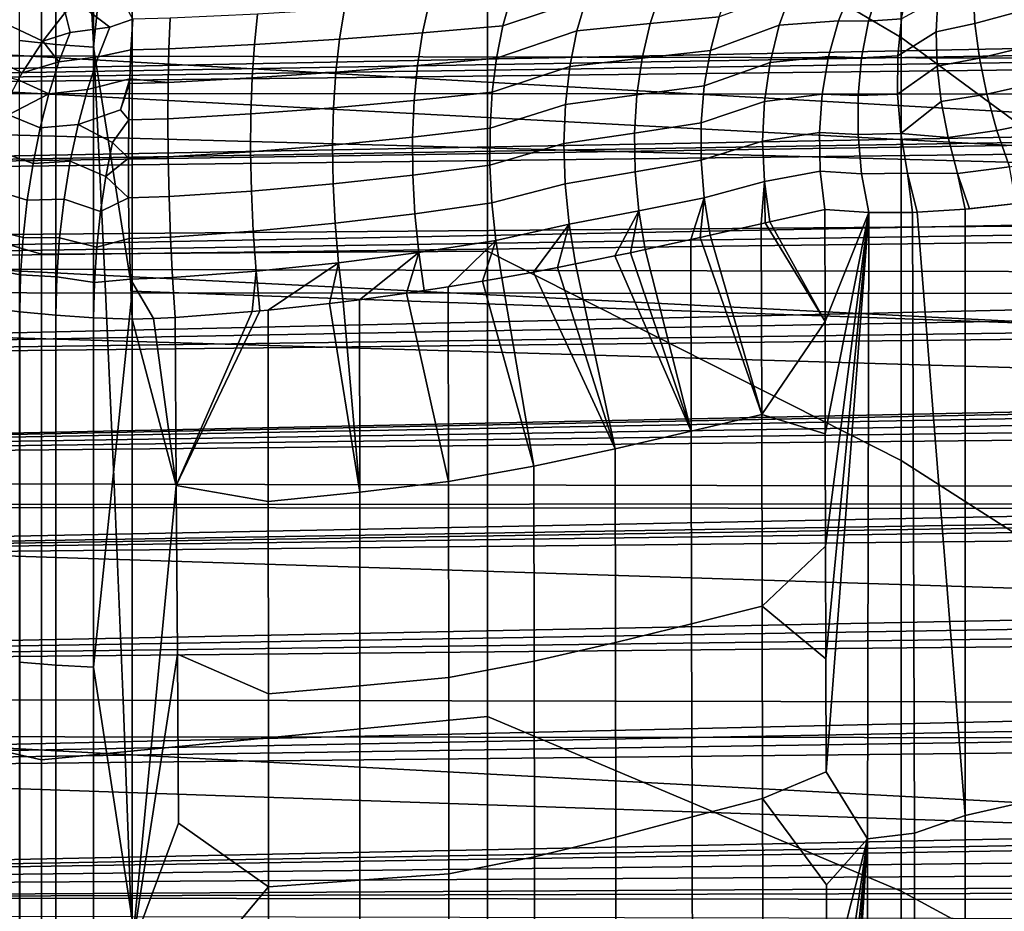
# Model space of a CAD drawing. Header units: metres. Extents: x -23 to 242, y -40 to 23.
# Tile 274 of 450: x 62.93 to 64.47, y 3.45 to 4.84. Entities that reach past the tile are written whole.
import ezdxf

# ---------------------------------------------------------------- set-up
doc = ezdxf.new("R2010")
doc.units = ezdxf.units.M
doc.layers.add('solid_10171013', color=7, linetype='CONTINUOUS')

msp = doc.modelspace()

# ---------------------------------------------------------------- linework, layer by layer
at = {"layer": 'solid_10171013'}
for points in [[(75.555367, 0.669542, 87.244743), (60.5, 0.566861, 87.486641), (60.5, 6.08989, 89.831032), (75.555367, 6.192572, 89.589127)], [(64.304695, 5.45788, 108.441086), (63.658279, 5.890902, 109.423515), (63.658279, 5.19149, 109.720001), (64.304695, 4.810846, 108.716125)], [(62.927589, 4.805931, 114.828209), (62.927589, 5.763433, 114.550011), (62.984047, 5.75632, 114.527733), (62.984047, 4.799998, 114.80558)], [(62.984047, 4.799998, 114.80558), (62.984047, 5.75632, 114.527733), (63.042934, 5.751354, 114.512184), (63.042934, 4.795857, 114.789795)], [(63.042934, 4.795857, 114.789795), (63.042934, 5.751354, 114.512184), (63.103245, 5.383677, 114.616074)], [(61.950001, 4.495093, 116.039619), (79.371819, 4.638237, 116.006134), (79.348846, 5.650169, 115.737411), (61.950001, 5.509885, 115.778069)], [(62.96183, 5.24938, 110.812286), (62.216911, 5.512478, 111.788849), (62.216911, 4.688727, 112.061241), (62.96183, 4.472396, 111.073784)], [(64.899643, 4.372197, 107.703476), (64.899643, 4.963313, 107.45443), (64.304695, 5.45788, 108.441086), (64.304695, 4.810846, 108.716125)], [(63.042934, 4.795857, 114.789795), (63.103245, 5.383677, 114.616074), (63.103245, 4.41459, 114.876274)], [(63.103245, 5.383677, 114.616074), (76.03054, 4.867699, 113.588341), (76.047722, 3.95099, 113.821724), (63.103245, 4.41459, 114.876274)], [(63.658279, 5.19149, 109.720001), (62.96183, 5.24938, 110.812286), (62.96183, 4.472396, 111.073784), (63.658279, 4.477226, 109.978661)], [(64.304695, 4.810846, 108.716125), (63.658279, 5.19149, 109.720001), (63.658279, 4.477226, 109.978661), (64.304695, 4.150016, 108.956139)], [(60.19136, 5.119451, 248.522385), (63.026211, 5.113017, 249.113358), (63.043808, 4.781672, 249.010605), (60.208836, 4.788278, 248.417862)], [(63.026211, 5.113017, 249.113358), (65.850571, 5.107436, 249.703018), (65.868195, 4.775899, 249.60199), (63.043808, 4.781672, 249.010605)], [(61.759327, 5.099345, 277.021484), (61.749928, 4.080781, 277.096344), (65.697533, 4.082903, 277.829285), (65.707359, 5.102013, 277.755066)], [(66.226486, 4.721777, 102.624214), (60.5, 4.724248, 102.621094), (60.5, 5.00983, 102.237938), (66.244896, 4.86823, 102.434761)], [(73.593483, 4.974701, 101.736023), (73.635147, 5.005894, 101.690506), (60.5, 4.841497, 101.52301), (60.5, 4.714332, 101.711571)], [(73.545654, 4.938144, 101.788383), (73.593483, 4.974701, 101.736023), (60.5, 4.714332, 101.711571)], [(73.498856, 4.901595, 101.839706), (73.545654, 4.938144, 101.788383), (60.5, 4.714332, 101.711571)], [(62.803074, 4.937073, 77.75148), (62.767052, 4.898238, 77.780525), (62.963654, 4.805188, 77.967377), (62.998898, 4.849751, 77.938461)], [(73.450569, 4.863035, 101.892792), (73.498856, 4.901595, 101.839706), (60.5, 4.714332, 101.711571)], [(61.965309, 4.897624, 77.057373), (79.520798, 4.860824, 77.048141), (79.512314, 3.839415, 76.821045), (61.953896, 4.838088, 77.042473)], [(62.767052, 4.898238, 77.780525), (62.733154, 4.854439, 77.804665), (62.931404, 4.755427, 77.990799), (62.963654, 4.805188, 77.967377)], [(63.929184, 4.883095, 78.323494), (63.912411, 4.832616, 78.353951), (64.020432, 4.84329, 78.445984), (64.038666, 4.892573, 78.418938)], [(64.269943, 4.890221, 78.699753), (64.253654, 4.836361, 78.725143), (64.305038, 4.840232, 78.780701), (64.316269, 4.894827, 78.750816)], [(64.417145, 4.884553, 78.863411), (64.419838, 4.832654, 78.894402), (64.482918, 4.850029, 78.936981), (64.474739, 4.902269, 78.90332)], [(63.813068, 4.872561, 78.238777), (63.798054, 4.82103, 78.2724), (63.912411, 4.832616, 78.353951), (63.929184, 4.883095, 78.323494)], [(64.0065, 4.790557, 78.46875), (64.114189, 4.830032, 78.556938), (64.133972, 4.884758, 78.532425), (64.020432, 4.84329, 78.445984)], [(64.133972, 4.884758, 78.532425), (64.114189, 4.830032, 78.556938), (64.206871, 4.837028, 78.665939), (64.227753, 4.89002, 78.64534)], [(64.227753, 4.89002, 78.64534), (64.206871, 4.837028, 78.665939), (64.253654, 4.836361, 78.725143), (64.269943, 4.890221, 78.699753)], [(64.361649, 4.871259, 78.818703), (64.359108, 4.819823, 78.846626), (64.419838, 4.832654, 78.894402), (64.417145, 4.884553, 78.863411)], [(73.400833, 4.82246, 101.947517), (73.450569, 4.863035, 101.892792), (60.5, 4.714332, 101.711571), (60.5, 4.580642, 101.895554)], [(63.025162, 4.860028, 77.93766), (63.068542, 4.826835, 77.986259), (63.104202, 4.839252, 77.980186), (63.088676, 4.868134, 77.946114)], [(63.434998, 4.855487, 78.043465), (63.427082, 4.80829, 78.082794), (63.556744, 4.818137, 78.129829), (63.567253, 4.864899, 78.092522)], [(63.567253, 4.864899, 78.092522), (63.556744, 4.818137, 78.129829), (63.682362, 4.828992, 78.189362), (63.695164, 4.875184, 78.154495)], [(63.672546, 4.778785, 78.219299), (63.798054, 4.82103, 78.2724), (63.813068, 4.872561, 78.238777), (63.682362, 4.828992, 78.189362)], [(63.695164, 4.875184, 78.154495), (63.682362, 4.828992, 78.189362), (63.813068, 4.872561, 78.238777)], [(64.299164, 4.782396, 78.805611), (64.359108, 4.819823, 78.846626), (64.361649, 4.871259, 78.818703), (64.305038, 4.840232, 78.780701)], [(62.733154, 4.854439, 77.804665), (62.701881, 4.806318, 77.82354), (62.925308, 4.744846, 77.99482), (62.931404, 4.755427, 77.990799)], [(62.998898, 4.849751, 77.938461), (62.963654, 4.805188, 77.967377), (63.006256, 4.818631, 77.974731)], [(62.998898, 4.849751, 77.938461), (63.006256, 4.818631, 77.974731), (63.068542, 4.826835, 77.986259), (63.025162, 4.860028, 77.93766)], [(63.294289, 4.799874, 78.048729), (63.299351, 4.847374, 78.007874), (63.162514, 4.840938, 77.986305), (63.16048, 4.793261, 78.028137)], [(63.299351, 4.847374, 78.007874), (63.294289, 4.799874, 78.048729), (63.427082, 4.80829, 78.082794), (63.434998, 4.855487, 78.043465)], [(64.419838, 4.832654, 78.894402), (64.426987, 4.778341, 78.92009), (64.495583, 4.795256, 78.964699), (64.482918, 4.850029, 78.936981)], [(61.953896, 4.838088, 77.042473), (79.512314, 3.839415, 76.821045), (61.950001, 4.776998, 77.027382)], [(63.050003, 4.780403, 78.021225), (63.10141, 4.791536, 78.022041), (63.104202, 4.839252, 77.980186), (63.068542, 4.826835, 77.986259)], [(63.162514, 4.840938, 77.986305), (63.104202, 4.839252, 77.980186), (63.10141, 4.791536, 78.022041), (63.16048, 4.793261, 78.028137)], [(63.798054, 4.82103, 78.2724), (63.78706, 4.765329, 78.300476), (63.899857, 4.77833, 78.379494), (63.912411, 4.832616, 78.353951)], [(63.912411, 4.832616, 78.353951), (63.899857, 4.77833, 78.379494), (64.0065, 4.790557, 78.46875), (64.020432, 4.84329, 78.445984)], [(63.997066, 4.735111, 78.4869), (64.099815, 4.771822, 78.576752), (64.114189, 4.830032, 78.556938), (64.0065, 4.790557, 78.46875)], [(64.114189, 4.830032, 78.556938), (64.099815, 4.771822, 78.576752), (64.191277, 4.780902, 78.682541), (64.206871, 4.837028, 78.665939)], [(64.206871, 4.837028, 78.665939), (64.191277, 4.780902, 78.682541), (64.242668, 4.779334, 78.746078), (64.253654, 4.836361, 78.725143)], [(64.253654, 4.836361, 78.725143), (64.242668, 4.779334, 78.746078), (64.299164, 4.782396, 78.805611), (64.305038, 4.840232, 78.780701)], [(64.359108, 4.819823, 78.846626), (64.360985, 4.766066, 78.869835), (64.426987, 4.778341, 78.92009), (64.419838, 4.832654, 78.894402)], [(73.366539, 4.793942, 101.985306), (73.400833, 4.82246, 101.947517), (60.5, 4.580642, 101.895554)], [(62.963654, 4.805188, 77.967377), (62.988907, 4.772674, 78.006859), (63.006256, 4.818631, 77.974731)], [(62.988907, 4.772674, 78.006859), (63.050003, 4.780403, 78.021225), (63.068542, 4.826835, 77.986259), (63.006256, 4.818631, 77.974731)], [(63.427082, 4.80829, 78.082794), (63.421276, 4.756532, 78.116325), (63.54884, 4.767069, 78.161743), (63.556744, 4.818137, 78.129829)], [(63.556744, 4.818137, 78.129829), (63.54884, 4.767069, 78.161743), (63.672546, 4.778785, 78.219299), (63.682362, 4.828992, 78.189362)], [(63.665859, 4.725268, 78.243881), (63.78706, 4.765329, 78.300476), (63.798054, 4.82103, 78.2724), (63.672546, 4.778785, 78.219299)], [(64.298744, 4.722243, 78.825134), (64.360985, 4.766066, 78.869835), (64.359108, 4.819823, 78.846626), (64.299164, 4.782396, 78.805611)], [(62.927593, 3.835119, 115.055649), (62.927589, 4.805931, 114.828209), (62.984047, 4.799998, 114.80558), (62.984051, 3.830385, 115.032745)], [(62.963654, 4.805188, 77.967377), (62.931404, 4.755427, 77.990799), (62.988907, 4.772674, 78.006859)], [(62.984051, 3.830385, 115.032745), (62.984047, 4.799998, 114.80558), (63.042934, 4.795857, 114.789795), (63.042938, 3.827081, 115.016754)], [(63.290749, 4.747608, 78.083473), (63.294289, 4.799874, 78.048729), (63.16048, 4.793261, 78.028137), (63.159306, 4.740677, 78.063637)], [(63.294289, 4.799874, 78.048729), (63.290749, 4.747608, 78.083473), (63.421276, 4.756532, 78.116325), (63.427082, 4.80829, 78.082794)], [(64.899643, 3.768644, 107.920647), (64.899643, 4.372197, 107.703476), (64.304695, 4.810846, 108.716125), (64.304695, 4.150016, 108.956139)], [(60.208836, 4.788278, 248.417862), (63.043808, 4.781672, 249.010605), (63.060184, 4.448209, 248.914948), (60.225101, 4.454907, 248.320526)], [(73.349525, 4.77962, 102.004074), (73.366539, 4.793942, 101.985306), (60.5, 4.580642, 101.895554)], [(63.033333, 4.729533, 78.050499), (63.099556, 4.746136, 78.053207), (63.10141, 4.791536, 78.022041), (63.050003, 4.780403, 78.021225)], [(63.042938, 3.827081, 115.016754), (63.042934, 4.795857, 114.789795), (63.103245, 4.41459, 114.876274)], [(63.159306, 4.740677, 78.063637), (63.16048, 4.793261, 78.028137), (63.10141, 4.791536, 78.022041), (63.099556, 4.746136, 78.053207)], [(63.899857, 4.77833, 78.379494), (63.891716, 4.721051, 78.399742), (63.997066, 4.735111, 78.4869), (64.0065, 4.790557, 78.46875)], [(64.426987, 4.778341, 78.92009), (64.438469, 4.722412, 78.940109), (64.51252, 4.738811, 78.986053), (64.495583, 4.795256, 78.964699)], [(73.296623, 4.734422, 102.062454), (73.349525, 4.77962, 102.004074), (60.5, 4.580642, 101.895554)], [(79.501579, 2.807441, 76.647522), (61.950001, 3.752233, 76.804237), (61.950001, 4.776998, 77.027382), (79.512314, 3.839415, 76.821045)], [(62.931404, 4.755427, 77.990799), (62.925308, 4.744846, 77.99482), (62.973354, 4.722791, 78.0336), (62.988907, 4.772674, 78.006859)], [(62.973354, 4.722791, 78.0336), (63.033333, 4.729533, 78.050499), (63.050003, 4.780403, 78.021225), (62.988907, 4.772674, 78.006859)], [(63.043808, 4.781672, 249.010605), (65.868195, 4.775899, 249.60199), (65.884605, 4.442318, 249.50795), (63.060184, 4.448209, 248.914948)], [(63.54884, 4.767069, 78.161743), (63.543655, 4.712447, 78.18779), (63.665859, 4.725268, 78.243881), (63.672546, 4.778785, 78.219299)], [(63.78706, 4.765329, 78.300476), (63.780262, 4.706353, 78.322548), (63.891716, 4.721051, 78.399742), (63.899857, 4.77833, 78.379494)], [(63.992264, 4.677727, 78.500198), (64.09108, 4.711054, 78.591537), (64.099815, 4.771822, 78.576752), (63.997066, 4.735111, 78.4869)], [(64.099815, 4.771822, 78.576752), (64.09108, 4.711054, 78.591537), (64.181213, 4.722467, 78.694901), (64.191277, 4.780902, 78.682541)], [(64.191277, 4.780902, 78.682541), (64.181213, 4.722467, 78.694901), (64.237167, 4.720007, 78.76223), (64.242668, 4.779334, 78.746078)], [(64.242668, 4.779334, 78.746078), (64.237167, 4.720007, 78.76223), (64.298744, 4.722243, 78.825134), (64.299164, 4.782396, 78.805611)], [(64.360985, 4.766066, 78.869835), (64.367249, 4.710727, 78.888), (64.438469, 4.722412, 78.940109), (64.426987, 4.778341, 78.92009)], [(63.290749, 4.747608, 78.083473), (63.288784, 4.691401, 78.111549), (63.417675, 4.701005, 78.143539), (63.421276, 4.756532, 78.116325)], [(63.421276, 4.756532, 78.116325), (63.417675, 4.701005, 78.143539), (63.543655, 4.712447, 78.18779), (63.54884, 4.767069, 78.161743)], [(63.662392, 4.669192, 78.262764), (63.780262, 4.706353, 78.322548), (63.78706, 4.765329, 78.300476), (63.665859, 4.725268, 78.243881)], [(64.30378, 4.660737, 78.838982), (64.367249, 4.710727, 78.888), (64.360985, 4.766066, 78.869835), (64.298744, 4.722243, 78.825134)], [(62.90266, 4.701275, 78.008354), (62.910366, 4.690135, 78.019218), (62.973354, 4.722791, 78.0336), (62.925308, 4.744846, 77.99482)], [(63.01878, 4.674986, 78.073647), (63.085094, 4.697926, 78.077446), (63.099556, 4.746136, 78.053207), (63.033333, 4.729533, 78.050499)], [(63.085094, 4.697926, 78.077446), (63.099331, 4.738885, 78.057541), (63.099556, 4.746136, 78.053207)], [(63.085094, 4.697926, 78.077446), (63.098003, 4.682142, 78.086121), (63.099331, 4.738885, 78.057541)], [(63.159306, 4.740677, 78.063637), (63.099331, 4.738885, 78.057541), (63.098003, 4.682142, 78.086121), (63.159016, 4.684033, 78.092239)], [(63.159306, 4.740677, 78.063637), (63.099556, 4.746136, 78.053207), (63.099331, 4.738885, 78.057541)], [(63.288784, 4.691401, 78.111549), (63.290749, 4.747608, 78.083473), (63.159306, 4.740677, 78.063637), (63.159016, 4.684033, 78.092239)], [(64.438469, 4.722412, 78.940109), (64.454124, 4.665684, 78.95417), (64.533478, 4.68158, 79.000694), (64.51252, 4.738811, 78.986053)], [(73.242104, 4.686732, 102.122665), (73.296623, 4.734422, 102.062454), (60.5, 4.580642, 101.895554), (60.5, 4.440453, 102.074989)], [(66.190224, 4.409882, 102.987534), (60.5, 4.413252, 102.983856), (60.5, 4.724248, 102.621094), (66.208244, 4.568938, 102.80854)], [(66.226486, 4.721777, 102.624214), (66.208244, 4.568938, 102.80854), (60.5, 4.724248, 102.621094)], [(62.910366, 4.690135, 78.019218), (62.959808, 4.669673, 78.054581), (62.973354, 4.722791, 78.0336)], [(62.959808, 4.669673, 78.054581), (63.01878, 4.674986, 78.073647), (63.033333, 4.729533, 78.050499), (62.973354, 4.722791, 78.0336)], [(63.543655, 4.712447, 78.18779), (63.541271, 4.655077, 78.207588), (63.662392, 4.669192, 78.262764), (63.665859, 4.725268, 78.243881)], [(63.891716, 4.721051, 78.399742), (63.888107, 4.66164, 78.414391), (63.992264, 4.677727, 78.500198), (63.997066, 4.735111, 78.4869)], [(64.09108, 4.711054, 78.591537), (64.088127, 4.6487, 78.601067), (64.176811, 4.662581, 78.702835), (64.181213, 4.722467, 78.694901)], [(64.181213, 4.722467, 78.694901), (64.176811, 4.662581, 78.702835), (64.237221, 4.659286, 78.773361), (64.237167, 4.720007, 78.76223)], [(64.237167, 4.720007, 78.76223), (64.237221, 4.659286, 78.773361), (64.30378, 4.660737, 78.838982), (64.298744, 4.722243, 78.825134)], [(64.367249, 4.710727, 78.888), (64.377808, 4.654565, 78.900887), (64.454124, 4.665684, 78.95417), (64.438469, 4.722412, 78.940109)], [(63.417675, 4.701005, 78.143539), (63.416328, 4.642564, 78.164032), (63.541271, 4.655077, 78.207588), (63.543655, 4.712447, 78.18779)], [(63.662189, 4.611347, 78.275688), (63.777771, 4.645046, 78.338264), (63.780262, 4.706353, 78.322548), (63.662392, 4.669192, 78.262764)], [(63.780262, 4.706353, 78.322548), (63.777771, 4.645046, 78.338264), (63.888107, 4.66164, 78.414391), (63.891716, 4.721051, 78.399742)], [(63.992157, 4.619205, 78.508453), (64.088127, 4.6487, 78.601067), (64.09108, 4.711054, 78.591537), (63.992264, 4.677727, 78.500198)], [(64.30378, 4.660737, 78.838982), (64.377808, 4.654565, 78.900887), (64.367249, 4.710727, 78.888)], [(63.01878, 4.674986, 78.073647), (63.072598, 4.646899, 78.096329), (63.098003, 4.682142, 78.086121), (63.085094, 4.697926, 78.077446)], [(63.288429, 4.632142, 78.132515), (63.288784, 4.691401, 78.111549), (63.159016, 4.684033, 78.092239), (63.159607, 4.624241, 78.11348)], [(63.288784, 4.691401, 78.111549), (63.288429, 4.632142, 78.132515), (63.416328, 4.642564, 78.164032), (63.417675, 4.701005, 78.143539)], [(73.18586, 4.636241, 102.184921), (73.242104, 4.686732, 102.122665), (60.5, 4.440453, 102.074989)], [(62.96183, 4.472396, 111.073784), (62.216911, 4.688727, 112.061241), (62.216911, 3.851614, 112.289284), (62.96183, 3.682478, 111.293137)], [(62.910366, 4.690135, 78.019218), (62.897728, 4.632397, 78.03685), (62.948463, 4.614054, 78.069511), (62.959808, 4.669673, 78.054581)], [(63.072598, 4.646899, 78.096329), (63.097481, 4.622229, 78.107315), (63.098003, 4.682142, 78.086121)], [(63.159016, 4.684033, 78.092239), (63.098003, 4.682142, 78.086121), (63.097481, 4.622229, 78.107315), (63.159607, 4.624241, 78.11348)], [(63.888107, 4.66164, 78.414391), (63.889084, 4.600991, 78.423218), (63.992157, 4.619205, 78.508453), (63.992264, 4.677727, 78.500198)], [(64.454124, 4.665684, 78.95417), (64.473732, 4.608988, 78.962059), (64.558121, 4.624462, 79.008392), (64.533478, 4.68158, 79.000694)], [(62.948463, 4.614054, 78.069511), (63.006565, 4.617577, 78.090302), (63.01878, 4.674986, 78.073647), (62.959808, 4.669673, 78.054581)], [(63.01878, 4.674986, 78.073647), (63.006565, 4.617577, 78.090302), (63.062141, 4.593696, 78.109619), (63.072598, 4.646899, 78.096329)], [(63.541271, 4.655077, 78.207588), (63.541718, 4.595807, 78.220848), (63.662189, 4.611347, 78.275688), (63.662392, 4.669192, 78.262764)], [(63.777771, 4.645046, 78.338264), (63.779625, 4.582394, 78.347374), (63.889084, 4.600991, 78.423218), (63.888107, 4.66164, 78.414391)], [(64.088127, 4.6487, 78.601067), (64.091003, 4.585752, 78.605186), (64.178154, 4.602121, 78.706223), (64.176811, 4.662581, 78.702835)], [(64.176811, 4.662581, 78.702835), (64.178154, 4.602121, 78.706223), (64.242836, 4.598096, 78.779305), (64.237221, 4.659286, 78.773361)], [(64.237221, 4.659286, 78.773361), (64.242836, 4.598096, 78.779305), (64.314186, 4.59886, 78.846909), (64.30378, 4.660737, 78.838982)], [(64.30378, 4.660737, 78.838982), (64.314186, 4.59886, 78.846909), (64.392532, 4.598351, 78.90831), (64.377808, 4.654565, 78.900887)], [(64.377808, 4.654565, 78.900887), (64.392532, 4.598351, 78.90831), (64.473732, 4.608988, 78.962059), (64.454124, 4.665684, 78.95417)], [(63.072598, 4.646899, 78.096329), (63.062141, 4.593696, 78.109619), (63.097481, 4.622229, 78.107315)], [(63.416328, 4.642564, 78.164032), (63.417255, 4.582104, 78.177475), (63.541718, 4.595807, 78.220848), (63.541271, 4.655077, 78.207588)], [(63.665257, 4.552544, 78.282463), (63.779625, 4.582394, 78.347374), (63.777771, 4.645046, 78.338264), (63.662189, 4.611347, 78.275688)], [(63.99675, 4.560364, 78.511551), (64.091003, 4.585752, 78.605186), (64.088127, 4.6487, 78.601067), (63.992157, 4.619205, 78.508453)], [(73.145714, 4.599466, 102.229347), (73.18586, 4.636241, 102.184921), (60.5, 4.440453, 102.074989)], [(61.950001, 4.495093, 116.039619), (79.394135, 3.613911, 116.221619), (79.371819, 4.638237, 116.006134)], [(62.897728, 4.632397, 78.03685), (62.887688, 4.572484, 78.047523), (62.939468, 4.556704, 78.078194), (62.948463, 4.614054, 78.069511)], [(63.289692, 4.570767, 78.146042), (63.288429, 4.632142, 78.132515), (63.159607, 4.624241, 78.11348), (63.161079, 4.562263, 78.127022)], [(63.288429, 4.632142, 78.132515), (63.289692, 4.570767, 78.146042), (63.417255, 4.582104, 78.177475), (63.416328, 4.642564, 78.164032)], [(62.939468, 4.556704, 78.078194), (62.996872, 4.558163, 78.100235), (63.006565, 4.617577, 78.090302), (62.948463, 4.614054, 78.069511)], [(63.006565, 4.617577, 78.090302), (62.996872, 4.558163, 78.100235), (63.053867, 4.539002, 78.117149), (63.062141, 4.593696, 78.109619)], [(63.062141, 4.593696, 78.109619), (63.097767, 4.560131, 78.120773), (63.097481, 4.622229, 78.107315)], [(63.159607, 4.624241, 78.11348), (63.097481, 4.622229, 78.107315), (63.097767, 4.560131, 78.120773), (63.161079, 4.562263, 78.127022)], [(63.889084, 4.600991, 78.423218), (63.89463, 4.540014, 78.426086), (63.99675, 4.560364, 78.511551), (63.992157, 4.619205, 78.508453)], [(73.127914, 4.58295, 102.249046), (73.145714, 4.599466, 102.229347), (60.5, 4.440453, 102.074989), (60.5, 4.294275, 102.249214)], [(63.541718, 4.595807, 78.220848), (63.544991, 4.53551, 78.227364), (63.665257, 4.552544, 78.282463), (63.662189, 4.611347, 78.275688)], [(63.779625, 4.582394, 78.347374), (63.785793, 4.519402, 78.349724), (63.89463, 4.540014, 78.426086), (63.889084, 4.600991, 78.423218)], [(64.091003, 4.585752, 78.605186), (64.099655, 4.52291, 78.603729), (64.185204, 4.541975, 78.705025), (64.178154, 4.602121, 78.706223)], [(64.178154, 4.602121, 78.706223), (64.185204, 4.541975, 78.705025), (64.253929, 4.537411, 78.780022), (64.242836, 4.598096, 78.779305)], [(64.242836, 4.598096, 78.779305), (64.253929, 4.537411, 78.780022), (64.322357, 4.537487, 78.842628), (64.314186, 4.59886, 78.846909)], [(64.314186, 4.59886, 78.846909), (64.329697, 4.537723, 78.848747), (64.404701, 4.542409, 78.905708), (64.392532, 4.598351, 78.90831)], [(64.322357, 4.537487, 78.842628), (64.329697, 4.537723, 78.848747), (64.314186, 4.59886, 78.846909)], [(64.392532, 4.598351, 78.90831), (64.411072, 4.54299, 78.910118), (64.48423, 4.5515, 78.956398), (64.473732, 4.608988, 78.962059)], [(63.062141, 4.593696, 78.109619), (63.053867, 4.539002, 78.117149), (63.097767, 4.560131, 78.120773)], [(63.417255, 4.582104, 78.177475), (63.420448, 4.520553, 78.183662), (63.544991, 4.53551, 78.227364), (63.541718, 4.595807, 78.220848)], [(63.99675, 4.560364, 78.511551), (64.005936, 4.502122, 78.509422), (64.086082, 4.519908, 78.589096), (64.091003, 4.585752, 78.605186)], [(64.091003, 4.585752, 78.605186), (64.086082, 4.519908, 78.589096), (64.092087, 4.521235, 78.59552)], [(64.091003, 4.585752, 78.605186), (64.092087, 4.521235, 78.59552), (64.099655, 4.52291, 78.603729)], [(64.404701, 4.542409, 78.905708), (64.411072, 4.54299, 78.910118), (64.392532, 4.598351, 78.90831)], [(73.068184, 4.526458, 102.315323), (73.127914, 4.58295, 102.249046), (60.5, 4.294275, 102.249214)], [(62.887688, 4.572484, 78.047523), (62.880402, 4.51134, 78.051071), (62.932957, 4.498416, 78.080498), (62.939468, 4.556704, 78.078194)], [(63.292545, 4.508247, 78.151909), (63.289692, 4.570767, 78.146042), (63.161079, 4.562263, 78.127022), (63.163403, 4.499099, 78.132645)], [(63.289692, 4.570767, 78.146042), (63.292545, 4.508247, 78.151909), (63.420448, 4.520553, 78.183662), (63.417255, 4.582104, 78.177475)], [(63.671555, 4.49361, 78.283005), (63.785793, 4.519402, 78.349724), (63.779625, 4.582394, 78.347374), (63.665257, 4.552544, 78.282463)], [(62.932957, 4.498416, 78.080498), (62.989841, 4.497633, 78.103294), (62.996872, 4.558163, 78.100235), (62.939468, 4.556704, 78.078194)], [(62.996872, 4.558163, 78.100235), (62.989841, 4.497633, 78.103294), (63.047882, 4.483524, 78.11882), (63.053867, 4.539002, 78.117149)], [(63.047882, 4.483524, 78.11882), (63.098824, 4.496892, 78.126289), (63.097767, 4.560131, 78.120773), (63.053867, 4.539002, 78.117149)], [(63.161079, 4.562263, 78.127022), (63.097767, 4.560131, 78.120773), (63.098824, 4.496892, 78.126289), (63.163403, 4.499099, 78.132645)], [(63.544991, 4.53551, 78.227364), (63.551044, 4.475077, 78.227051), (63.671555, 4.49361, 78.283005), (63.665257, 4.552544, 78.282463)], [(63.89463, 4.540014, 78.426086), (63.904434, 4.479531, 78.422768), (63.976154, 4.495411, 78.48246), (63.99675, 4.560364, 78.511551)], [(63.99675, 4.560364, 78.511551), (63.976154, 4.495411, 78.48246), (63.990467, 4.498637, 78.495247)], [(63.99675, 4.560364, 78.511551), (63.990467, 4.498637, 78.495247), (64.005936, 4.502122, 78.509422)], [(63.785793, 4.519402, 78.349724), (63.795887, 4.457068, 78.3451), (63.857227, 4.469607, 78.387253), (63.89463, 4.540014, 78.426086)], [(63.89463, 4.540014, 78.426086), (63.857227, 4.469607, 78.387253), (63.881603, 4.474686, 78.405235)], [(63.89463, 4.540014, 78.426086), (63.881603, 4.474686, 78.405235), (63.904434, 4.479531, 78.422768)], [(64.099655, 4.52291, 78.603729), (64.185616, 4.367126, 78.660652), (64.185204, 4.541975, 78.705025)], [(64.253929, 4.537411, 78.780022), (64.185204, 4.541975, 78.705025), (64.185616, 4.367126, 78.660652)], [(64.253929, 4.537411, 78.780022), (64.185616, 4.367126, 78.660652), (64.18605, 4.191856, 78.617958)], [(64.253929, 4.537411, 78.780022), (64.18605, 4.191856, 78.617958), (64.186516, 4.016185, 78.576958)], [(64.253929, 4.537411, 78.780022), (64.186516, 4.016185, 78.576958), (64.187004, 3.840127, 78.537636)], [(64.253929, 4.537411, 78.780022), (64.187004, 3.840127, 78.537636), (64.187515, 3.663699, 78.500008)], [(64.251862, 3.558834, 78.548508), (64.253929, 4.537411, 78.780022), (64.187515, 3.663699, 78.500008)], [(64.251862, 3.558834, 78.548508), (64.325287, 3.567682, 78.616615), (64.322357, 4.537487, 78.842628), (64.253929, 4.537411, 78.780022)], [(64.404716, 3.595361, 78.681038), (64.329697, 4.537723, 78.848747), (64.322357, 4.537487, 78.842628), (64.325287, 3.567682, 78.616615)], [(64.404716, 3.595361, 78.681038), (64.404701, 4.542409, 78.905708), (64.329697, 4.537723, 78.848747)], [(64.404701, 4.542409, 78.905708), (64.48423, 4.5515, 78.956398), (64.411072, 4.54299, 78.910118)], [(64.404716, 3.595361, 78.681038), (64.489372, 3.614516, 78.735512), (64.48423, 4.5515, 78.956398), (64.404701, 4.542409, 78.905708)], [(73.006638, 4.466626, 102.383682), (73.068184, 4.526458, 102.315323), (60.5, 4.294275, 102.249214)], [(63.420448, 4.520553, 78.183662), (63.425854, 4.458857, 78.18251), (63.551044, 4.475077, 78.227051), (63.544991, 4.53551, 78.227364)], [(64.099655, 4.52291, 78.603729), (64.092087, 4.521235, 78.59552), (64.185616, 4.367126, 78.660652)], [(62.880402, 4.51134, 78.051071), (62.875984, 4.449926, 78.04744), (62.929012, 4.439996, 78.076401), (62.932957, 4.498416, 78.080498)], [(63.296947, 4.44557, 78.150032), (63.292545, 4.508247, 78.151909), (63.163403, 4.499099, 78.132645), (63.166542, 4.435765, 78.130257)], [(63.292545, 4.508247, 78.151909), (63.296947, 4.44557, 78.150032), (63.425854, 4.458857, 78.18251), (63.420448, 4.520553, 78.183662)], [(63.671555, 4.49361, 78.283005), (63.680603, 4.435336, 78.277092), (63.730305, 4.44434, 78.304695), (63.785793, 4.519402, 78.349724)], [(63.785793, 4.519402, 78.349724), (63.730305, 4.44434, 78.304695), (63.767754, 4.4515, 78.327194)], [(63.785793, 4.519402, 78.349724), (63.767754, 4.4515, 78.327194), (63.795887, 4.457068, 78.3451)], [(64.005936, 4.502122, 78.509422), (64.086693, 4.221788, 78.515465), (64.086082, 4.519908, 78.589096)], [(64.092087, 4.521235, 78.59552), (64.086082, 4.519908, 78.589096), (64.086693, 4.221788, 78.515465), (64.185616, 4.367126, 78.660652)], [(61.950001, 4.495093, 116.039619), (61.950001, 3.467007, 116.24794), (78.970924, 3.564719, 116.230568), (79.394135, 3.613911, 116.221619)], [(62.929012, 4.439996, 78.076401), (62.98558, 4.436891, 78.099426), (62.989841, 4.497633, 78.103294), (62.932957, 4.498416, 78.080498)], [(62.989841, 4.497633, 78.103294), (62.98558, 4.436891, 78.099426), (63.044258, 4.427975, 78.114601), (63.047882, 4.483524, 78.11882)], [(63.044258, 4.427975, 78.114601), (63.100651, 4.433531, 78.123787), (63.098824, 4.496892, 78.126289), (63.047882, 4.483524, 78.11882)], [(63.163403, 4.499099, 78.132645), (63.098824, 4.496892, 78.126289), (63.100651, 4.433531, 78.123787), (63.166542, 4.435765, 78.130257)], [(63.551044, 4.475077, 78.227051), (63.559483, 4.415346, 78.21978), (63.596954, 4.421204, 78.236053), (63.671555, 4.49361, 78.283005)], [(63.671555, 4.49361, 78.283005), (63.596954, 4.421204, 78.236053), (63.650681, 4.430128, 78.26165)], [(63.671555, 4.49361, 78.283005), (63.650681, 4.430128, 78.26165), (63.680603, 4.435336, 78.277092)], [(63.904434, 4.479531, 78.422768), (63.976738, 4.195877, 78.4095), (63.976154, 4.495411, 78.48246)], [(63.990467, 4.498637, 78.495247), (63.976154, 4.495411, 78.48246), (63.976738, 4.195877, 78.4095), (64.086693, 4.221788, 78.515465)], [(63.990467, 4.498637, 78.495247), (64.086693, 4.221788, 78.515465), (64.005936, 4.502122, 78.509422)], [(63.658279, 4.477226, 109.978661), (62.96183, 4.472396, 111.073784), (62.96183, 3.682478, 111.293137), (63.658279, 3.750154, 110.198769)], [(64.304695, 4.150016, 108.956139), (63.658279, 4.477226, 109.978661), (63.658279, 3.750154, 110.198769), (64.304695, 3.477286, 109.160431)], [(63.881603, 4.474686, 78.405235), (63.976738, 4.195877, 78.4095), (63.904434, 4.479531, 78.422768)], [(72.975182, 4.435415, 102.418625), (73.006638, 4.466626, 102.383682), (60.5, 4.294275, 102.249214)], [(63.425854, 4.458857, 78.18251), (63.43314, 4.39794, 78.17395), (63.458214, 4.40112, 78.181976), (63.551044, 4.475077, 78.227051)], [(63.551044, 4.475077, 78.227051), (63.458214, 4.40112, 78.181976), (63.531712, 4.411221, 78.208534)], [(63.551044, 4.475077, 78.227051), (63.531712, 4.411221, 78.208534), (63.559483, 4.415346, 78.21978)], [(63.795887, 4.457068, 78.3451), (63.85778, 4.168275, 78.314842), (63.976738, 4.195877, 78.4095), (63.857227, 4.469607, 78.387253)], [(63.881603, 4.474686, 78.405235), (63.857227, 4.469607, 78.387253), (63.976738, 4.195877, 78.4095)], [(60.225101, 4.454907, 248.320526), (63.060184, 4.448209, 248.914948), (63.07534, 4.112801, 248.826416), (60.240158, 4.119512, 248.230423)], [(62.875984, 4.449926, 78.04744), (62.874504, 4.389211, 78.036682), (62.927692, 4.382252, 78.065948), (62.929012, 4.439996, 78.076401)], [(63.060184, 4.448209, 248.914948), (65.884605, 4.442318, 249.50795), (65.89978, 4.106869, 249.420975), (63.07534, 4.112801, 248.826416)], [(63.166542, 4.435765, 78.130257), (63.170444, 4.373282, 78.119896), (63.290939, 4.382623, 78.138039), (63.296947, 4.44557, 78.150032)], [(63.296947, 4.44557, 78.150032), (63.290939, 4.382623, 78.138039), (63.302765, 4.38372, 78.140419)], [(63.296947, 4.44557, 78.150032), (63.302765, 4.38372, 78.140419), (63.315578, 4.384945, 78.14312), (63.425854, 4.458857, 78.18251)], [(63.425854, 4.458857, 78.18251), (63.315578, 4.384945, 78.14312), (63.411621, 4.395324, 78.167473)], [(63.425854, 4.458857, 78.18251), (63.411621, 4.395324, 78.167473), (63.43314, 4.39794, 78.17395)], [(63.767754, 4.4515, 78.327194), (63.730305, 4.44434, 78.304695), (63.85778, 4.168275, 78.314842)], [(63.767754, 4.4515, 78.327194), (63.85778, 4.168275, 78.314842), (63.795887, 4.457068, 78.3451)], [(72.94326, 4.403237, 102.454147), (72.975182, 4.435415, 102.418625), (60.5, 4.294275, 102.249214), (60.5, 4.142086, 102.418221)], [(62.929012, 4.439996, 78.076401), (62.927692, 4.382252, 78.065948), (62.984154, 4.376846, 78.088692), (62.98558, 4.436891, 78.099426)], [(62.98558, 4.436891, 78.099426), (62.984154, 4.376846, 78.088692), (63.043045, 4.373073, 78.104561), (63.044258, 4.427975, 78.114601)], [(63.044258, 4.427975, 78.114601), (63.043045, 4.373073, 78.104561), (63.103245, 4.370995, 78.113304), (63.100651, 4.433531, 78.123787)], [(63.166542, 4.435765, 78.130257), (63.100651, 4.433531, 78.123787), (63.136848, 4.371971, 78.116562), (63.170444, 4.373282, 78.119896)], [(63.100651, 4.433531, 78.123787), (63.103245, 4.370995, 78.113304), (63.136848, 4.371971, 78.116562)], [(63.650681, 4.430128, 78.26165), (63.596954, 4.421204, 78.236053), (63.597511, 4.117054, 78.164719), (63.730965, 4.141302, 78.232857)], [(63.650681, 4.430128, 78.26165), (63.730965, 4.141302, 78.232857), (63.680603, 4.435336, 78.277092)], [(63.680603, 4.435336, 78.277092), (63.730965, 4.141302, 78.232857), (63.85778, 4.168275, 78.314842), (63.730305, 4.44434, 78.304695)], [(63.042938, 3.827081, 115.016754), (63.103245, 4.41459, 114.876274), (63.103245, 3.43306, 115.084679)], [(63.103245, 4.41459, 114.876274), (76.047722, 3.95099, 113.821724), (76.064369, 3.023151, 114.006035), (63.103245, 3.43306, 115.084679)], [(63.531712, 4.411221, 78.208534), (63.597511, 4.117054, 78.164719), (63.596954, 4.421204, 78.236053)], [(63.531712, 4.411221, 78.208534), (63.596954, 4.421204, 78.236053), (63.559483, 4.415346, 78.21978)], [(66.154747, 4.073881, 103.328674), (60.5, 4.077909, 103.324844), (60.5, 4.413252, 102.983856), (66.172371, 4.244794, 103.160988)], [(66.190224, 4.409882, 102.987534), (66.172371, 4.244794, 103.160988), (60.5, 4.413252, 102.983856)], [(72.93187, 4.391624, 102.46685), (72.94326, 4.403237, 102.454147), (60.5, 4.142086, 102.418221)], [(63.43314, 4.39794, 78.17395), (63.458706, 4.100343, 78.112061), (63.458214, 4.40112, 78.181976)], [(63.531712, 4.411221, 78.208534), (63.458214, 4.40112, 78.181976), (63.458706, 4.100343, 78.112061), (63.597511, 4.117054, 78.164719)], [(72.910866, 4.370013, 102.490311), (72.93187, 4.391624, 102.46685), (60.5, 4.142086, 102.418221)], [(62.927689, 3.40646, 77.860947), (62.927692, 4.382252, 78.065948), (62.874504, 4.389211, 78.036682), (62.8745, 3.411869, 77.831345)], [(63.302765, 4.38372, 78.140419), (63.1721, 4.110742, 78.059547), (63.315895, 4.085932, 78.074127), (63.315578, 4.384945, 78.14312)], [(63.290939, 4.382623, 78.138039), (63.1721, 4.110742, 78.059547), (63.302765, 4.38372, 78.140419)], [(63.411621, 4.395324, 78.167473), (63.315578, 4.384945, 78.14312), (63.315895, 4.085932, 78.074127), (63.458706, 4.100343, 78.112061)], [(63.411621, 4.395324, 78.167473), (63.458706, 4.100343, 78.112061), (63.43314, 4.39794, 78.17395)], [(72.877991, 4.335782, 102.527031), (72.910866, 4.370013, 102.490311), (60.5, 4.142086, 102.418221)], [(62.927692, 4.382252, 78.065948), (62.927689, 3.40646, 77.860947), (62.984154, 3.402257, 77.883942), (62.984154, 4.376846, 78.088692)], [(62.984154, 4.376846, 78.088692), (62.984154, 3.402257, 77.883942), (63.043045, 3.399325, 77.899986), (63.043045, 4.373073, 78.104561)], [(63.043045, 4.373073, 78.104561), (63.043045, 3.399325, 77.899986), (63.103245, 3.388974, 77.907234), (63.103245, 4.370995, 78.113304)], [(63.1721, 4.110742, 78.059547), (63.136848, 4.371971, 78.116562), (63.103245, 4.370995, 78.113304)], [(63.1721, 4.110742, 78.059547), (63.103245, 4.370995, 78.113304), (63.103245, 3.388974, 77.907234)], [(63.1721, 4.110742, 78.059547), (63.170444, 4.373282, 78.119896), (63.136848, 4.371971, 78.116562)], [(63.290939, 4.382623, 78.138039), (63.170444, 4.373282, 78.119896), (63.1721, 4.110742, 78.059547)], [(64.086693, 4.221788, 78.515465), (64.18605, 4.191856, 78.617958), (64.185616, 4.367126, 78.660652)], [(72.844643, 4.300571, 102.564232), (72.877991, 4.335782, 102.527031), (60.5, 4.142086, 102.418221)], [(72.810829, 4.264281, 102.602005), (72.844643, 4.300571, 102.564232), (60.5, 4.142086, 102.418221)], [(72.776543, 4.226806, 102.640404), (72.810829, 4.264281, 102.602005), (60.5, 4.142086, 102.418221), (60.5, 3.983908, 102.582016)], [(72.741783, 4.188041, 102.679497), (72.776543, 4.226806, 102.640404), (60.5, 3.983908, 102.582016)], [(63.977295, 3.895014, 78.341331), (64.087364, 3.922475, 78.446686), (64.086693, 4.221788, 78.515465), (63.976738, 4.195877, 78.4095)], [(64.086693, 4.221788, 78.515465), (64.087364, 3.922475, 78.446686), (64.186516, 4.016185, 78.576958), (64.18605, 4.191856, 78.617958)], [(72.726532, 4.170805, 102.696678), (72.741783, 4.188041, 102.679497), (60.5, 3.983908, 102.582016)], [(63.858234, 3.865512, 78.247215), (63.977295, 3.895014, 78.341331), (63.976738, 4.195877, 78.4095), (63.85778, 4.168275, 78.314842)], [(72.706535, 4.148043, 102.719185), (72.726532, 4.170805, 102.696678), (60.5, 3.983908, 102.582016)], [(63.731331, 3.836533, 78.16571), (63.858234, 3.865512, 78.247215), (63.85778, 4.168275, 78.314842), (63.730965, 4.141302, 78.232857)], [(72.670807, 4.10685, 102.759377), (72.706535, 4.148043, 102.719185), (60.5, 3.983908, 102.582016)], [(63.597805, 3.811084, 78.098137), (63.731331, 3.836533, 78.16571), (63.730965, 4.141302, 78.232857), (63.597511, 4.117054, 78.164719)], [(64.899643, 3.154369, 108.105339), (64.899643, 3.768644, 107.920647), (64.304695, 4.150016, 108.956139), (64.304695, 3.477286, 109.160431)], [(60.240158, 4.119512, 248.230423), (63.07534, 4.112801, 248.826416), (63.089264, 3.775623, 248.745102), (60.253986, 3.782267, 248.147629)], [(72.634613, 4.064324, 102.800171), (72.670807, 4.10685, 102.759377), (60.5, 3.983908, 102.582016), (60.5, 3.820319, 102.740013)], [(63.07534, 4.112801, 248.826416), (65.89978, 4.106869, 249.420975), (65.913719, 3.769729, 249.34108), (63.089264, 3.775623, 248.745102)], [(63.173893, 3.847373, 78.002968), (63.1721, 4.110742, 78.059547), (63.103245, 3.388974, 77.907234)], [(63.316082, 3.785371, 78.009865), (63.315895, 4.085932, 78.074127), (63.1721, 4.110742, 78.059547), (63.173893, 3.847373, 78.002968)], [(63.458939, 3.797799, 78.046837), (63.597805, 3.811084, 78.098137), (63.597511, 4.117054, 78.164719), (63.458706, 4.100343, 78.112061)], [(63.316082, 3.785371, 78.009865), (63.458939, 3.797799, 78.046837), (63.458706, 4.100343, 78.112061), (63.315895, 4.085932, 78.074127)], [(66.120308, 3.71543, 103.645981), (60.5, 3.720433, 103.641815), (60.5, 4.077909, 103.324844), (66.137405, 3.897359, 103.490402)], [(66.154747, 4.073881, 103.328674), (66.137405, 3.897359, 103.490402), (60.5, 4.077909, 103.324844)], [(61.749928, 4.080781, 277.096344), (61.743279, 3.06123, 277.15451), (65.690643, 3.062721, 277.886719), (65.697533, 4.082903, 277.829285)], [(72.597969, 4.020323, 102.841644), (72.634613, 4.064324, 102.800171), (60.5, 3.820319, 102.740013)], [(72.56089, 3.974702, 102.883881), (72.597969, 4.020323, 102.841644), (60.5, 3.820319, 102.740013)], [(64.087364, 3.922475, 78.446686), (64.187004, 3.840127, 78.537636), (64.186516, 4.016185, 78.576958)], [(72.53067, 3.936808, 102.918381), (72.56089, 3.974702, 102.883881), (60.5, 3.820319, 102.740013)], [(72.523346, 3.927544, 102.926735), (72.53067, 3.936808, 102.918381), (60.5, 3.820319, 102.740013), (60.5, 3.651298, 102.892181)], [(72.485313, 3.878906, 102.970108), (72.523346, 3.927544, 102.926735), (60.5, 3.651298, 102.892181)], [(63.977901, 3.593064, 78.278084), (64.088089, 3.622065, 78.382782), (64.087364, 3.922475, 78.446686), (63.977295, 3.895014, 78.341331)], [(64.087364, 3.922475, 78.446686), (64.088089, 3.622065, 78.382782), (64.187515, 3.663699, 78.500008), (64.187004, 3.840127, 78.537636)], [(63.858734, 3.561669, 78.184555), (63.977901, 3.593064, 78.278084), (63.977295, 3.895014, 78.341331), (63.858234, 3.865512, 78.247215)], [(72.446861, 3.828594, 103.014099), (72.485313, 3.878906, 102.970108), (60.5, 3.651298, 102.892181)], [(63.731735, 3.53069, 78.103584), (63.858734, 3.561669, 78.184555), (63.858234, 3.865512, 78.247215), (63.731331, 3.836533, 78.16571)], [(62.96183, 3.682478, 111.293137), (62.216911, 3.851614, 112.289284), (62.216911, 3.003524, 112.472328), (62.96183, 2.881911, 111.469704)], [(63.175831, 3.583227, 77.950157), (63.173893, 3.847373, 78.002968), (63.103245, 3.388974, 77.907234)], [(63.316288, 3.483803, 77.9505), (63.316082, 3.785371, 78.009865), (63.173893, 3.847373, 78.002968), (63.175831, 3.583227, 77.950157)], [(62.927593, 2.853687, 115.231697), (62.927593, 3.835119, 115.055649), (62.984051, 3.830385, 115.032745), (62.984051, 2.850165, 115.20858)], [(62.984051, 2.850165, 115.20858), (62.984051, 3.830385, 115.032745), (63.042938, 3.827081, 115.016754), (63.042938, 2.847706, 115.192436)], [(63.598129, 3.504048, 78.036621), (63.731735, 3.53069, 78.103584), (63.731331, 3.836533, 78.16571), (63.597805, 3.811084, 78.098137)], [(72.408035, 3.776406, 103.058838), (72.446861, 3.828594, 103.014099), (60.5, 3.651298, 102.892181)], [(63.042938, 2.847706, 115.192436), (63.042938, 3.827081, 115.016754), (63.103245, 3.43306, 115.084679)], [(63.459194, 3.494226, 77.986572), (63.598129, 3.504048, 78.036621), (63.597805, 3.811084, 78.098137), (63.458939, 3.797799, 78.046837)], [(63.316288, 3.483803, 77.9505), (63.459194, 3.494226, 77.986572), (63.458939, 3.797799, 78.046837), (63.316082, 3.785371, 78.009865)], [(60.253986, 3.782267, 248.147629), (63.089264, 3.775623, 248.745102), (63.101944, 3.436852, 248.671021), (60.266582, 3.443344, 248.072189)], [(72.368896, 3.722133, 103.104408), (72.408035, 3.776406, 103.058838), (60.5, 3.651298, 102.892181), (60.5, 3.476866, 103.038544)], [(63.089264, 3.775623, 248.745102), (65.913719, 3.769729, 249.34108), (65.926414, 3.431073, 249.268326), (63.101944, 3.436852, 248.671021)], [(79.488693, 1.76766, 76.528076), (61.950001, 2.718125, 76.635117), (61.950001, 3.752233, 76.804237), (79.501579, 2.807441, 76.647522)], [(63.658279, 3.750154, 110.198769), (62.96183, 3.682478, 111.293137), (62.96183, 2.881911, 111.469704), (63.658279, 3.012353, 110.379684)], [(64.304695, 3.477286, 109.160431), (63.658279, 3.750154, 110.198769), (63.658279, 3.012353, 110.379684), (64.304695, 2.794584, 109.328415)], [(72.345848, 3.689485, 103.131363), (72.368896, 3.722133, 103.104408), (60.5, 3.476866, 103.038544)], [(66.087021, 3.336235, 103.937965), (60.5, 3.342014, 103.933823), (60.5, 3.720433, 103.641815), (66.103493, 3.528311, 103.795227)], [(66.120308, 3.71543, 103.645981), (66.103493, 3.528311, 103.795227), (60.5, 3.720433, 103.641815)], [(72.329346, 3.665904, 103.15062), (72.345848, 3.689485, 103.131363), (60.5, 3.476866, 103.038544)], [(72.289352, 3.607803, 103.197327), (72.329346, 3.665904, 103.15062), (60.5, 3.476866, 103.038544)], [(64.251862, 3.558834, 78.548508), (64.187515, 3.663699, 78.500008), (64.088089, 3.622065, 78.382782), (64.188057, 3.486918, 78.464081)], [(63.978561, 3.290107, 78.219765), (64.088882, 3.320637, 78.323784), (64.088089, 3.622065, 78.382782), (63.977901, 3.593064, 78.278084)], [(64.088089, 3.622065, 78.382782), (64.088882, 3.320637, 78.323784), (64.188629, 3.309801, 78.429848), (64.188057, 3.486918, 78.464081)], [(64.404716, 2.637938, 78.505333), (64.489372, 2.666525, 78.559807), (64.489372, 3.614516, 78.735512), (64.404716, 3.595361, 78.681038)], [(72.249046, 3.547551, 103.244675), (72.289352, 3.607803, 103.197327), (60.5, 3.476866, 103.038544)], [(63.859276, 3.256828, 78.126884), (63.978561, 3.290107, 78.219765), (63.977901, 3.593064, 78.278084), (63.858734, 3.561669, 78.184555)], [(64.404716, 3.595361, 78.681038), (64.325287, 3.567682, 78.616615), (64.325287, 2.587082, 78.439346), (64.404716, 2.637938, 78.505333)], [(63.316288, 3.483803, 77.9505), (63.175831, 3.583227, 77.950157), (63.103245, 3.388974, 77.907234), (63.177914, 3.31836, 77.901138)], [(61.950001, 3.467007, 116.24794), (78.566032, 3.509425, 116.240479), (78.970924, 3.564719, 116.230568)], [(63.732174, 3.223855, 78.046509), (63.859276, 3.256828, 78.126884), (63.858734, 3.561669, 78.184555), (63.731735, 3.53069, 78.103584)], [(64.251862, 3.558834, 78.548508), (64.188057, 3.486918, 78.464081), (64.188629, 3.309801, 78.429848)], [(64.251862, 3.558834, 78.548508), (64.188629, 3.309801, 78.429848), (64.189224, 3.132364, 78.397324)], [(64.251862, 3.558834, 78.548508), (64.189224, 3.132364, 78.397324), (64.189842, 2.954623, 78.366501)], [(64.251862, 3.558834, 78.548508), (64.189842, 2.954623, 78.366501), (64.190498, 2.776597, 78.337387)], [(64.251862, 3.558834, 78.548508), (64.190498, 2.776597, 78.337387), (64.19117, 2.598302, 78.309982)], [(64.251862, 3.558834, 78.548508), (64.19117, 2.598302, 78.309982), (64.251862, 2.569424, 78.370995)], [(64.251862, 2.569424, 78.370995), (64.325287, 2.587082, 78.439346), (64.325287, 3.567682, 78.616615), (64.251862, 3.558834, 78.548508)], [(72.208565, 3.48486, 103.292809), (72.249046, 3.547551, 103.244675), (60.5, 3.476866, 103.038544), (60.5, 3.297658, 103.178574)], [(63.59848, 3.19603, 77.980186), (63.732174, 3.223855, 78.046509), (63.731735, 3.53069, 78.103584), (63.598129, 3.504048, 78.036621)], [(61.950001, 3.467007, 116.24794), (78.179459, 3.44802, 116.251297), (78.566032, 3.509425, 116.240479)], [(63.316517, 3.181307, 77.896042), (63.459473, 3.189703, 77.931267), (63.459194, 3.494226, 77.986572), (63.316288, 3.483803, 77.9505)], [(63.459473, 3.189703, 77.931267), (63.59848, 3.19603, 77.980186), (63.598129, 3.504048, 78.036621), (63.459194, 3.494226, 77.986572)], [(72.173401, 3.42825, 103.335297), (72.208565, 3.48486, 103.292809), (60.5, 3.297658, 103.178574)], [(63.316288, 3.483803, 77.9505), (63.177914, 3.31836, 77.901138), (63.316517, 3.181307, 77.896042)], [(64.899643, 2.531122, 108.257011), (64.899643, 3.154369, 108.105339), (64.304695, 3.477286, 109.160431), (64.304695, 2.794584, 109.328415)], [(61.950001, 3.467007, 116.24794), (61.950001, 2.430276, 116.402168), (77.81234, 3.380401, 116.262978), (78.179459, 3.44802, 116.251297)]]:
    msp.add_3dface(points, dxfattribs=at)

doc.saveas('drawing.dxf')
